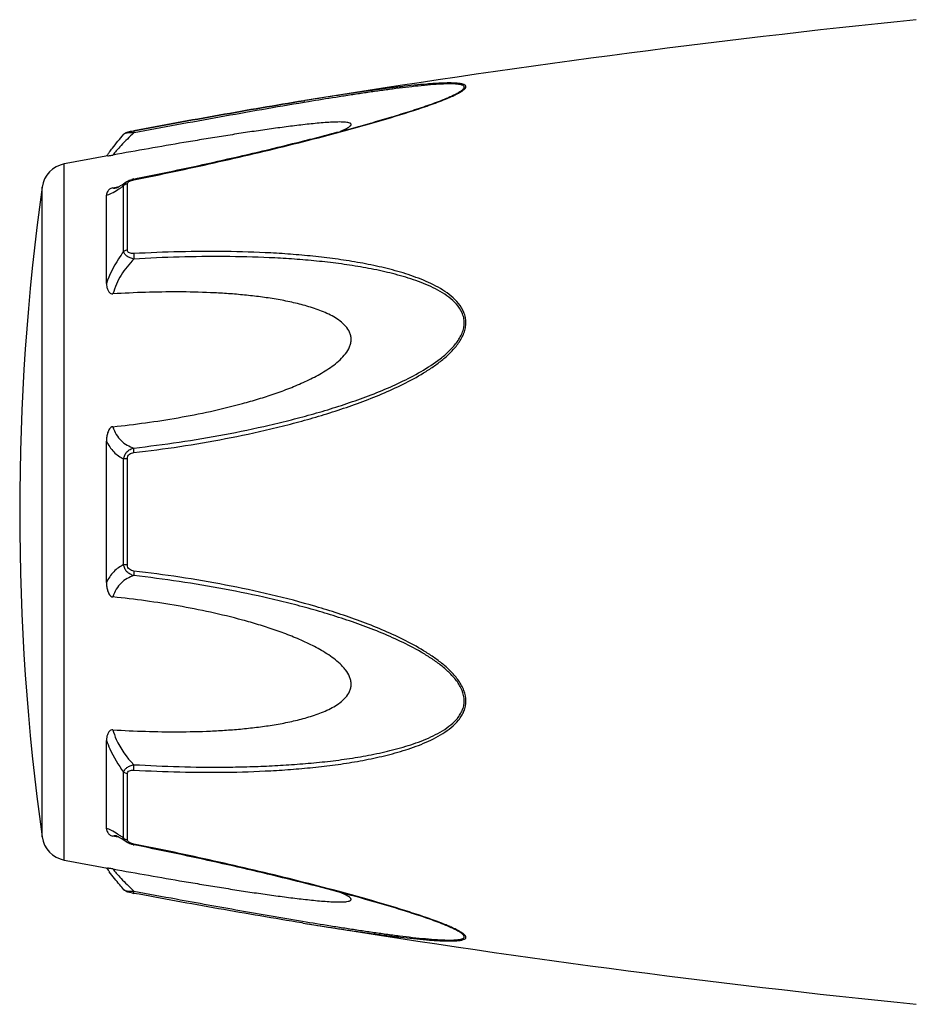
# Model space of a CAD drawing. Header units: millimetres. Extents: x 60394 to 199354, y 20895 to 166073.
# Tile 405 of 565: x 168248 to 168291, y 24433 to 24479. Entities that reach past the tile are written whole.
import ezdxf

# ---------------------------------------------------------------- set-up
doc = ezdxf.new("R2010")
doc.units = ezdxf.units.MM

msp = doc.modelspace()

# ---------------------------------------------------------------- linework, layer by layer
at = {"color": 0, "linetype": 'Continuous'}
for p, q in [((168261.689, 24475.516), (168261.66, 24475.511)), ((168261.66, 24475.511), (168261.689, 24475.516)), ((168261.884, 24475.465), (168261.673, 24475.43)), ((168261.708, 24475.519), (168261.689, 24475.516)), ((168268.418, 24475.629), (168268.421, 24475.63)), ((168253.127, 24473.922), (168253.126, 24473.922)), ((168253.586, 24474.09), (168253.602, 24474.093)), ((168253.623, 24473.992), (168253.605, 24473.989)), ((168250.305, 24439.507), (168250.305, 24472.516)), ((168253.12, 24468.363), (168253.12, 24471.486)), ((168253.239, 24471.662), (168253.247, 24471.667)), ((168253.246, 24471.667), (168253.247, 24471.668)), ((168253.298, 24468.434), (168253.298, 24471.576)), ((168253.598, 24471.802), (168253.774, 24471.837)), ((168249.255, 24440.606), (168249.255, 24471.417)), ((168252.305, 24466.852), (168252.305, 24471.036)), ((168252.613, 24471.386), (168252.762, 24471.414)), ((168252.762, 24471.414), (168252.892, 24471.439)), ((168252.773, 24471.379), (168252.773, 24471.379)), ((168252.305, 24452.664), (168252.305, 24459.376)), ((168253.12, 24453.515), (168253.12, 24458.527)), ((168253.298, 24453.501), (168253.298, 24458.541)), ((168252.305, 24440.996), (168252.305, 24445.184)), ((168253.12, 24440.547), (168253.12, 24443.674)), ((168253.298, 24440.457), (168253.298, 24443.603)), ((168252.775, 24440.653), (168252.774, 24440.653)), ((168252.768, 24440.616), (168252.613, 24440.645)), ((168252.894, 24440.592), (168252.768, 24440.616)), ((168253.247, 24440.365), (168253.239, 24440.371)), ((168253.248, 24440.365), (168253.247, 24440.365)), ((168253.79, 24440.192), (168253.598, 24440.23)), ((168261.632, 24436.517), (168261.584, 24436.524)), ((168268.397, 24436.41), (168268.395, 24436.41))]:
    msp.add_line(p, q, dxfattribs=at)
for centre, radius, start, end in [((168341.779, 23981.972), 500, 95.86353, 99.2151), ((168264.96, 24484.01), 9.088, 292.5987, 293.6391), ((168263.985, 24486.362), 11.634, 291.7214, 292.5819), ((168341.779, 23981.972), 499, 100.32224, 100.56288), ((168259.512, 24467.827), 8.803, 144.3884, 144.9605), ((168260.567, 24467.072), 10.1, 143.5801, 144.3916), ((168250.543, 24471.238), 1.3, 100.5629, 172.094), ((168253.875, 24470.407), 1.423, 101.209, 104.7713), ((168360.191, 24456.012), 112, 172.09404, 187.90596), ((168252.666, 24471.932), 0.564, 280.0673, 280.9293), ((168249.519, 24476.451), 6.132, 302.8759, 303.8307), ((168249.266, 24435.177), 6.609, 55.991, 57.3511), ((168247.473, 24432.532), 9.805, 54.8309, 55.9509), ((168250.543, 24440.785), 1.3, 187.906, 259.4371), ((168253.383, 24440.457), 0.085, 180.0437, 189.0843), ((168253.896, 24441.728), 1.527, 257.9795, 258.733), ((168341.779, 24930.051), 499, 259.43712, 259.67709), ((168259.198, 24443.967), 8.414, 214.9878, 215.2793), ((168260.479, 24444.88), 9.986, 215.3091, 216.3792), ((168255.077, 24445.923), 8.129, 259.0591, 259.5501), ((168341.779, 24930.051), 500, 260.77609, 264.13647), ((168263.924, 24425.526), 11.789, 67.6569, 68.2206), ((168264.884, 24427.847), 9.277, 66.4168, 67.6933)]:
    msp.add_arc(centre, radius, start, end, dxfattribs=at)
for points, knots in [([(168268.604, 24475.685), (168268.682, 24475.719), (168268.829, 24475.786), (168269.03, 24475.89), (168269.173, 24475.977), (168269.262, 24476.047), (168269.317, 24476.101), (168269.355, 24476.165), (168269.335, 24476.223), (168269.301, 24476.255), (168269.253, 24476.281), (168269.19, 24476.302), (168269.113, 24476.32), (168268.991, 24476.339), (168268.815, 24476.352), (168268.583, 24476.357), (168268.331, 24476.353), (168268.062, 24476.342), (168267.781, 24476.325), (168267.391, 24476.295), (168266.888, 24476.248), (168266.271, 24476.18), (168265.64, 24476.102), (168265, 24476.017), (168264.351, 24475.926), (168263.696, 24475.83), (168262.814, 24475.696), (168262.151, 24475.591), (168261.708, 24475.519)], [0, 0, 0, 0, 0.02948, 0.055907, 0.078214, 0.087353, 0.094931, 0.105555, 0.109954, 0.115017, 0.121315, 0.129009, 0.138057, 0.148338, 0.172058, 0.199047, 0.228459, 0.259634, 0.292171, 0.325754, 0.395293, 0.467136, 0.540634, 0.615369, 0.691049, 0.767475, 0.844512, 1, 1, 1, 1]), ([(168268.421, 24475.63), (168268.502, 24475.664), (168268.656, 24475.731), (168268.87, 24475.834), (168269.029, 24475.921), (168269.133, 24475.991), (168269.194, 24476.038), (168269.238, 24476.084), (168269.265, 24476.127), (168269.271, 24476.171), (168269.249, 24476.208), (168269.21, 24476.236), (168269.156, 24476.259), (168269.088, 24476.278), (168268.973, 24476.298), (168268.805, 24476.311), (168268.583, 24476.315), (168268.337, 24476.31), (168267.981, 24476.292), (168267.512, 24476.256), (168266.93, 24476.197), (168266.328, 24476.127), (168265.713, 24476.048), (168265.089, 24475.962), (168264.457, 24475.87), (168263.819, 24475.774), (168262.961, 24475.64), (168262.315, 24475.536), (168261.884, 24475.465)], [0, 0, 0, 0, 0.03089, 0.059177, 0.083881, 0.094457, 0.103528, 0.11093, 0.116684, 0.121223, 0.125685, 0.131127, 0.137993, 0.146338, 0.156051, 0.17896, 0.205464, 0.234539, 0.265468, 0.331155, 0.400252, 0.471609, 0.544574, 0.618731, 0.693793, 0.769568, 0.845928, 1, 1, 1, 1]), ([(168253.602, 24474.093), (168254.951, 24474.342), (168257.634, 24474.831), (168260.322, 24475.294), (168261.66, 24475.511)], [0, 0, 0, 0, 0.502936, 1, 1, 1, 1]), ([(168253.604, 24471.765), (168254.877, 24472.019), (168256.782, 24472.421), (168259.308, 24473.003), (168261.189, 24473.459), (168262.744, 24473.856), (168263.974, 24474.189), (168265.178, 24474.527), (168266.357, 24474.878), (168267.49, 24475.253), (168268.031, 24475.45), (168268.291, 24475.554)], [0, 0, 0, 0, 0.256646, 0.384673, 0.512244, 0.638988, 0.701822, 0.764153, 0.886175, 0.944757, 1, 1, 1, 1]), ([(168261.66, 24475.511), (168260.322, 24475.294), (168257.635, 24474.831), (168254.953, 24474.342), (168253.604, 24474.093)], [0, 0, 0, 0, 0.496975, 1, 1, 1, 1]), ([(168261.673, 24475.43), (168260.336, 24475.207), (168257.651, 24474.736), (168254.97, 24474.243), (168253.623, 24473.992)], [0, 0, 0, 0, 0.497132, 1, 1, 1, 1]), ([(168253.774, 24471.837), (168255.048, 24472.092), (168256.953, 24472.494), (168259.48, 24473.077), (168261.05, 24473.457), (168262.298, 24473.771), (168263.226, 24474.014), (168264.145, 24474.263), (168265.054, 24474.518), (168265.947, 24474.781), (168266.815, 24475.051), (168267.64, 24475.328), (168268.17, 24475.525), (168268.421, 24475.63)], [0, 0, 0, 0, 0.25737, 0.385747, 0.513657, 0.577329, 0.64069, 0.703648, 0.766063, 0.827658, 0.887975, 0.946116, 1, 1, 1, 1]), ([(168263.404, 24474.063), (168263.453, 24474.084), (168263.546, 24474.125), (168263.675, 24474.187), (168263.781, 24474.249), (168263.852, 24474.3), (168263.889, 24474.341), (168263.903, 24474.368), (168263.906, 24474.395), (168263.895, 24474.419), (168263.872, 24474.438), (168263.826, 24474.461), (168263.746, 24474.481), (168263.633, 24474.496), (168263.445, 24474.507), (168263.181, 24474.504), (168262.841, 24474.488), (168262.479, 24474.461), (168262.103, 24474.426), (168261.717, 24474.385), (168261.325, 24474.339), (168260.927, 24474.289), (168260.526, 24474.236), (168259.984, 24474.162), (168259.301, 24474.063), (168258.478, 24473.937), (168257.648, 24473.806), (168256.815, 24473.67), (168255.697, 24473.483), (168254.296, 24473.24), (168253.174, 24473.04), (168252.613, 24472.939)], [0, 0, 0, 0, 0.013224, 0.025246, 0.035584, 0.043707, 0.046793, 0.049242, 0.051265, 0.053246, 0.055591, 0.058505, 0.066098, 0.075763, 0.087038, 0.112872, 0.141444, 0.171707, 0.203125, 0.235343, 0.268137, 0.301392, 0.33501, 0.368911, 0.437385, 0.506544, 0.576211, 0.646269, 0.71663, 0.85801, 1, 1, 1, 1]), ([(168252.44, 24473.068), (168252.488, 24473.133), (168252.708, 24473.425), (168252.94, 24473.707), (168253.126, 24473.921)], [0, 0, 0, 0, 0.221481, 1, 1, 1, 1]), ([(168253.605, 24473.989), (168253.395, 24473.797), (168253.112, 24473.517), (168252.789, 24473.159), (168252.663, 24473.006), (168252.613, 24472.939)], [0, 0, 0, 0, 0.588807, 0.825815, 1, 1, 1, 1]), ([(168253.126, 24473.921), (168253.155, 24473.955), (168253.222, 24474.003), (168253.337, 24474.039), (168253.456, 24474.065), (168253.541, 24474.082), (168253.586, 24474.09)], [0, 0, 0, 0, 0.265729, 0.479644, 0.722816, 1, 1, 1, 1]), ([(168253.605, 24473.989), (168253.549, 24473.991), (168253.445, 24473.991), (168253.304, 24473.982), (168253.207, 24473.964), (168253.152, 24473.942), (168253.133, 24473.929), (168253.126, 24473.921)], [0, 0, 0, 0, 0.33971, 0.636245, 0.862204, 0.94183, 1, 1, 1, 1]), ([(168253.602, 24474.093), (168253.6, 24474.093), (168253.598, 24474.08), (168253.598, 24474.062), (168253.6, 24474.028), (168253.603, 24474.003), (168253.605, 24473.989)], [0, 0, 0, 0, 0.078563, 0.274425, 0.586251, 1, 1, 1, 1]), ([(168252.366, 24472.896), (168252.378, 24472.898), (168252.46, 24472.913), (168252.543, 24472.926), (168252.613, 24472.939)], [0, 0, 0, 0, 0.14802, 1, 1, 1, 1]), ([(168252.905, 24471.447), (168252.93, 24471.461), (168253.043, 24471.529), (168253.153, 24471.603), (168253.239, 24471.662)], [0, 0, 0, 0, 0.212027, 1, 1, 1, 1]), ([(168252.933, 24471.357), (168252.948, 24471.367), (168253.011, 24471.41), (168253.073, 24471.453), (168253.12, 24471.486)], [0, 0, 0, 0, 0.242177, 1, 1, 1, 1]), ([(168253.12, 24471.486), (168253.126, 24471.521), (168253.157, 24471.592), (168253.214, 24471.644), (168253.247, 24471.667)], [0, 0, 0, 0, 0.468978, 1, 1, 1, 1]), ([(168253.298, 24471.576), (168253.281, 24471.573), (168253.216, 24471.558), (168253.155, 24471.522), (168253.12, 24471.486)], [0, 0, 0, 0, 0.258764, 1, 1, 1, 1]), ([(168253.247, 24471.668), (168253.258, 24471.675), (168253.302, 24471.704), (168253.35, 24471.727), (168253.387, 24471.742)], [0, 0, 0, 0, 0.247211, 1, 1, 1, 1]), ([(168253.298, 24471.576), (168253.298, 24471.581), (168253.301, 24471.606), (168253.314, 24471.629), (168253.327, 24471.643)], [0, 0, 0, 0, 0.225175, 1, 1, 1, 1]), ([(168253.327, 24471.643), (168253.331, 24471.648), (168253.351, 24471.669), (168253.375, 24471.685), (168253.395, 24471.695)], [0, 0, 0, 0, 0.225244, 1, 1, 1, 1]), ([(168253.395, 24471.695), (168253.4, 24471.698), (168253.423, 24471.71), (168253.446, 24471.72), (168253.464, 24471.726)], [0, 0, 0, 0, 0.241505, 1, 1, 1, 1]), ([(168253.464, 24471.726), (168253.475, 24471.731), (168253.521, 24471.746), (168253.568, 24471.758), (168253.604, 24471.765)], [0, 0, 0, 0, 0.246414, 1, 1, 1, 1]), ([(168253.604, 24471.765), (168253.603, 24471.77), (168253.602, 24471.779), (168253.599, 24471.792), (168253.599, 24471.798), (168253.598, 24471.802), (168253.598, 24471.802)], [0, 0, 0, 0, 0.428218, 0.741394, 0.932956, 1, 1, 1, 1]), ([(168252.613, 24471.386), (168252.58, 24471.38), (168252.522, 24471.362), (168252.434, 24471.309), (168252.361, 24471.232), (168252.314, 24471.133), (168252.305, 24471.067), (168252.305, 24471.036)], [0, 0, 0, 0, 0.19482, 0.35748, 0.608365, 0.813655, 1, 1, 1, 1]), ([(168252.305, 24471.036), (168252.342, 24471.043), (168252.424, 24471.068), (168252.609, 24471.151), (168252.749, 24471.237), (168252.847, 24471.301)], [0, 0, 0, 0, 0.189472, 0.420855, 1, 1, 1, 1]), ([(168252.613, 24471.386), (168252.623, 24471.381), (168252.672, 24471.365), (168252.725, 24471.37), (168252.765, 24471.377)], [0, 0, 0, 0, 0.213215, 1, 1, 1, 1]), ([(168252.769, 24471.378), (168252.766, 24471.377), (168252.764, 24471.376), (168252.76, 24471.376), (168252.767, 24471.378), (168252.772, 24471.38), (168252.791, 24471.388), (168252.812, 24471.398), (168252.84, 24471.411), (168252.871, 24471.428), (168252.894, 24471.44), (168252.905, 24471.447)], [0, 0, 0, 0, 0.050729, 0.053439, 0.064665, 0.125059, 0.230112, 0.374221, 0.553235, 0.763061, 1, 1, 1, 1]), ([(168253.12, 24468.363), (168253.034, 24468.25), (168252.705, 24467.781), (168252.446, 24467.26), (168252.305, 24466.852)], [0, 0, 0, 0, 0.246978, 1, 1, 1, 1]), ([(168253.298, 24468.434), (168253.281, 24468.432), (168253.218, 24468.42), (168253.157, 24468.393), (168253.12, 24468.363)], [0, 0, 0, 0, 0.266982, 1, 1, 1, 1]), ([(168253.605, 24468.008), (168253.545, 24468.021), (168253.431, 24468.055), (168253.28, 24468.132), (168253.167, 24468.233), (168253.127, 24468.321), (168253.12, 24468.363)], [0, 0, 0, 0, 0.291894, 0.562609, 0.798475, 1, 1, 1, 1]), ([(168253.604, 24468.265), (168253.567, 24468.263), (168253.494, 24468.264), (168253.393, 24468.287), (168253.315, 24468.346), (168253.298, 24468.407), (168253.298, 24468.434)], [0, 0, 0, 0, 0.287056, 0.554503, 0.787456, 1, 1, 1, 1]), ([(168253.604, 24468.265), (168253.6, 24468.225), (168253.597, 24468.139), (168253.601, 24468.053), (168253.605, 24468.008)], [0, 0, 0, 0, 0.467767, 1, 1, 1, 1]), ([(168253.605, 24458.829), (168254.331, 24458.913), (168255.781, 24459.105), (168257.947, 24459.474), (168259.74, 24459.861), (168261.166, 24460.215), (168262.231, 24460.507), (168263.287, 24460.834), (168264.332, 24461.198), (168265.364, 24461.603), (168266.374, 24462.062), (168267.187, 24462.502), (168267.808, 24462.904), (168268.25, 24463.234), (168268.659, 24463.601), (168269.009, 24464.015), (168269.231, 24464.405), (168269.329, 24464.739), (168269.354, 24464.993), (168269.327, 24465.242), (168269.232, 24465.557), (168269.014, 24465.91), (168268.658, 24466.257), (168268.249, 24466.546), (168267.806, 24466.791), (168267.183, 24467.074), (168266.368, 24467.359), (168265.359, 24467.625), (168264.328, 24467.835), (168263.283, 24468.001), (168262.227, 24468.13), (168261.163, 24468.228), (168259.735, 24468.322), (168257.938, 24468.375), (168255.773, 24468.363), (168254.328, 24468.305), (168253.604, 24468.265)], [0, 0, 0, 0, 0.063635, 0.127396, 0.191296, 0.223303, 0.255348, 0.287434, 0.319562, 0.351727, 0.383919, 0.416107, 0.432182, 0.448215, 0.464156, 0.479907, 0.495291, 0.502793, 0.510127, 0.517331, 0.52445, 0.538608, 0.552922, 0.567437, 0.582127, 0.596956, 0.626929, 0.657232, 0.687777, 0.718508, 0.74939, 0.780398, 0.811517, 0.874045, 0.936883, 1, 1, 1, 1]), ([(168253.605, 24468.008), (168253.375, 24467.779), (168252.965, 24467.268), (168252.695, 24466.667), (168252.613, 24466.353)], [0, 0, 0, 0, 0.500208, 1, 1, 1, 1]), ([(168253.606, 24459.046), (168254.323, 24459.127), (168255.758, 24459.314), (168257.9, 24459.67), (168259.674, 24460.043), (168261.085, 24460.385), (168262.139, 24460.666), (168263.186, 24460.979), (168264.222, 24461.329), (168265.247, 24461.716), (168266.252, 24462.154), (168267.226, 24462.659), (168267.994, 24463.156), (168268.549, 24463.624), (168268.853, 24463.959), (168269.053, 24464.254), (168269.171, 24464.488), (168269.25, 24464.733), (168269.277, 24464.984), (168269.248, 24465.23), (168269.145, 24465.538), (168268.914, 24465.879), (168268.548, 24466.206), (168268.131, 24466.476), (168267.684, 24466.703), (168267.218, 24466.899), (168266.737, 24467.069), (168266.081, 24467.267), (168265.242, 24467.471), (168264.218, 24467.662), (168263.181, 24467.812), (168262.135, 24467.927), (168261.082, 24468.014), (168259.668, 24468.094), (168257.891, 24468.134), (168255.75, 24468.112), (168254.32, 24468.049), (168253.605, 24468.008)], [0, 0, 0, 0, 0.063589, 0.127295, 0.191136, 0.223111, 0.255121, 0.287171, 0.319267, 0.351401, 0.383569, 0.41575, 0.447866, 0.463844, 0.479652, 0.487454, 0.495134, 0.502662, 0.51, 0.517195, 0.524298, 0.538439, 0.552765, 0.567303, 0.582017, 0.596869, 0.611832, 0.626888, 0.657217, 0.687781, 0.718525, 0.749415, 0.780427, 0.811548, 0.874072, 0.936899, 1, 1, 1, 1]), ([(168252.305, 24466.852), (168252.305, 24466.801), (168252.313, 24466.697), (168252.349, 24466.572), (168252.397, 24466.479), (168252.447, 24466.414), (168252.519, 24466.361), (168252.581, 24466.351), (168252.613, 24466.353)], [0, 0, 0, 0, 0.238003, 0.476366, 0.597445, 0.721615, 0.853559, 1, 1, 1, 1]), ([(168252.613, 24460.058), (168253.129, 24460.11), (168254.161, 24460.234), (168255.702, 24460.474), (168257.237, 24460.773), (168258.506, 24461.08), (168259.511, 24461.369), (168260.259, 24461.61), (168260.998, 24461.88), (168261.723, 24462.187), (168262.31, 24462.482), (168262.76, 24462.752), (168263.083, 24462.975), (168263.383, 24463.224), (168263.647, 24463.506), (168263.815, 24463.779), (168263.892, 24464.015), (168263.911, 24464.195), (168263.892, 24464.372), (168263.816, 24464.594), (168263.648, 24464.839), (168263.383, 24465.074), (168263.082, 24465.268), (168262.759, 24465.432), (168262.308, 24465.621), (168261.72, 24465.809), (168260.995, 24465.985), (168260.256, 24466.122), (168259.509, 24466.229), (168258.755, 24466.312), (168257.996, 24466.373), (168256.977, 24466.429), (168255.697, 24466.457), (168254.156, 24466.435), (168253.127, 24466.386), (168252.613, 24466.353)], [0, 0, 0, 0, 0.063495, 0.12712, 0.190878, 0.25478, 0.286791, 0.31884, 0.350926, 0.383041, 0.415158, 0.431203, 0.447213, 0.463143, 0.478902, 0.4943, 0.5018, 0.509129, 0.516317, 0.523425, 0.537606, 0.551987, 0.566584, 0.581352, 0.596258, 0.626376, 0.656797, 0.687441, 0.718253, 0.749203, 0.780268, 0.811433, 0.874017, 0.936884, 1, 1, 1, 1]), ([(168252.613, 24460.058), (168252.579, 24460.054), (168252.514, 24460.028), (168252.445, 24459.952), (168252.396, 24459.863), (168252.348, 24459.739), (168252.313, 24459.576), (168252.305, 24459.443), (168252.305, 24459.377)], [0, 0, 0, 0, 0.125535, 0.252013, 0.377694, 0.502869, 0.751849, 1, 1, 1, 1]), ([(168252.613, 24460.058), (168252.65, 24459.929), (168252.75, 24459.688), (168252.985, 24459.389), (168253.276, 24459.174), (168253.494, 24459.082), (168253.606, 24459.046)], [0, 0, 0, 0, 0.272929, 0.523074, 0.761734, 1, 1, 1, 1]), ([(168252.305, 24459.376), (168252.392, 24459.187), (168252.616, 24458.846), (168252.949, 24458.61), (168253.12, 24458.527)], [0, 0, 0, 0, 0.522223, 1, 1, 1, 1]), ([(168253.12, 24458.527), (168253.127, 24458.589), (168253.16, 24458.714), (168253.27, 24458.872), (168253.425, 24458.987), (168253.545, 24459.031), (168253.606, 24459.046)], [0, 0, 0, 0, 0.250125, 0.500215, 0.750197, 1, 1, 1, 1]), ([(168253.605, 24458.829), (168253.601, 24458.871), (168253.598, 24458.943), (168253.6, 24459.016), (168253.606, 24459.046)], [0, 0, 0, 0, 0.583261, 1, 1, 1, 1]), ([(168253.298, 24458.541), (168253.282, 24458.541), (168253.222, 24458.539), (168253.162, 24458.534), (168253.12, 24458.527)], [0, 0, 0, 0, 0.284006, 1, 1, 1, 1]), ([(168253.298, 24458.541), (168253.298, 24458.58), (168253.313, 24458.658), (168253.386, 24458.753), (168253.491, 24458.809), (168253.567, 24458.824), (168253.605, 24458.829)], [0, 0, 0, 0, 0.249368, 0.500015, 0.750587, 1, 1, 1, 1]), ([(168253.12, 24453.515), (168252.949, 24453.431), (168252.616, 24453.195), (168252.392, 24452.853), (168252.305, 24452.664)], [0, 0, 0, 0, 0.477899, 1, 1, 1, 1]), ([(168253.605, 24452.996), (168253.544, 24453.011), (168253.424, 24453.056), (168253.27, 24453.17), (168253.16, 24453.328), (168253.127, 24453.453), (168253.12, 24453.515)], [0, 0, 0, 0, 0.249817, 0.499798, 0.74986, 1, 1, 1, 1]), ([(168253.298, 24453.501), (168253.282, 24453.501), (168253.222, 24453.503), (168253.162, 24453.508), (168253.12, 24453.515)], [0, 0, 0, 0, 0.284019, 1, 1, 1, 1]), ([(168253.604, 24453.213), (168253.566, 24453.218), (168253.49, 24453.234), (168253.386, 24453.289), (168253.313, 24453.384), (168253.298, 24453.462), (168253.298, 24453.501)], [0, 0, 0, 0, 0.249451, 0.500018, 0.750583, 1, 1, 1, 1]), ([(168253.605, 24452.996), (168253.493, 24452.96), (168253.275, 24452.867), (168252.985, 24452.652), (168252.75, 24452.353), (168252.65, 24452.112), (168252.613, 24451.983)], [0, 0, 0, 0, 0.238394, 0.476974, 0.727116, 1, 1, 1, 1]), ([(168253.604, 24453.213), (168253.601, 24453.171), (168253.597, 24453.099), (168253.599, 24453.026), (168253.605, 24452.996)], [0, 0, 0, 0, 0.582827, 1, 1, 1, 1]), ([(168253.605, 24443.772), (168254.329, 24443.732), (168255.774, 24443.673), (168257.939, 24443.658), (168259.735, 24443.718), (168261.164, 24443.811), (168262.228, 24443.907), (168263.284, 24444.037), (168264.329, 24444.204), (168265.36, 24444.414), (168266.369, 24444.681), (168267.184, 24444.967), (168267.806, 24445.25), (168268.249, 24445.495), (168268.658, 24445.784), (168268.954, 24446.076), (168269.144, 24446.344), (168269.258, 24446.562), (168269.33, 24446.799), (168269.362, 24447.134), (168269.271, 24447.564), (168269.012, 24448.028), (168268.659, 24448.442), (168268.25, 24448.809), (168267.808, 24449.139), (168267.187, 24449.54), (168266.374, 24449.98), (168265.364, 24450.439), (168264.332, 24450.844), (168263.286, 24451.207), (168261.879, 24451.641), (168260.1, 24452.108), (168257.946, 24452.562), (168255.78, 24452.935), (168254.33, 24453.129), (168253.604, 24453.213)], [0, 0, 0, 0, 0.063127, 0.125969, 0.188473, 0.219596, 0.250616, 0.281496, 0.312222, 0.342767, 0.373071, 0.403045, 0.417875, 0.432563, 0.447076, 0.461383, 0.468491, 0.475585, 0.482706, 0.489913, 0.504703, 0.520085, 0.535843, 0.551789, 0.567824, 0.583902, 0.616092, 0.648285, 0.680449, 0.712576, 0.744661, 0.808707, 0.872603, 0.936364, 1, 1, 1, 1]), ([(168253.606, 24444.03), (168254.321, 24443.989), (168255.751, 24443.926), (168257.537, 24443.905), (168258.961, 24443.929), (168260.024, 24443.969), (168261.083, 24444.03), (168262.136, 24444.113), (168263.183, 24444.228), (168264.219, 24444.381), (168265.242, 24444.572), (168266.246, 24444.816), (168267.061, 24445.078), (168267.685, 24445.34), (168268.132, 24445.568), (168268.548, 24445.837), (168268.854, 24446.112), (168269.053, 24446.369), (168269.173, 24446.58), (168269.251, 24446.812), (168269.286, 24447.144), (168269.186, 24447.569), (168268.913, 24448.022), (168268.549, 24448.419), (168268.133, 24448.771), (168267.686, 24449.086), (168267.064, 24449.469), (168266.251, 24449.89), (168265.246, 24450.328), (168264.222, 24450.716), (168263.185, 24451.063), (168262.138, 24451.376), (168261.085, 24451.66), (168259.673, 24452.002), (168257.898, 24452.366), (168255.757, 24452.727), (168254.323, 24452.915), (168253.605, 24452.996)], [0, 0, 0, 0, 0.063114, 0.125949, 0.157245, 0.188456, 0.219582, 0.250607, 0.281495, 0.312234, 0.342798, 0.373129, 0.40314, 0.417992, 0.432705, 0.447241, 0.461558, 0.468661, 0.475744, 0.482848, 0.490045, 0.504858, 0.520307, 0.536124, 0.552106, 0.56816, 0.584244, 0.616427, 0.648598, 0.680734, 0.712828, 0.744881, 0.776894, 0.808867, 0.872702, 0.936412, 1, 1, 1, 1]), ([(168252.305, 24452.664), (168252.305, 24452.598), (168252.313, 24452.465), (168252.348, 24452.302), (168252.396, 24452.177), (168252.445, 24452.089), (168252.514, 24452.013), (168252.579, 24451.986), (168252.613, 24451.983)], [0, 0, 0, 0, 0.248169, 0.497163, 0.622341, 0.748019, 0.874484, 1, 1, 1, 1]), ([(168252.613, 24445.684), (168253.127, 24445.652), (168254.156, 24445.603), (168255.697, 24445.581), (168256.977, 24445.609), (168257.996, 24445.666), (168258.755, 24445.727), (168259.509, 24445.81), (168260.257, 24445.917), (168260.995, 24446.055), (168261.72, 24446.231), (168262.308, 24446.419), (168262.759, 24446.608), (168263.082, 24446.773), (168263.383, 24446.967), (168263.648, 24447.202), (168263.817, 24447.447), (168263.892, 24447.669), (168263.911, 24447.846), (168263.891, 24448.026), (168263.815, 24448.263), (168263.681, 24448.48), (168263.517, 24448.674), (168263.334, 24448.858), (168263.083, 24449.066), (168262.76, 24449.29), (168262.31, 24449.56), (168261.723, 24449.855), (168260.998, 24450.162), (168260.259, 24450.432), (168259.511, 24450.673), (168258.506, 24450.961), (168257.237, 24451.268), (168255.702, 24451.567), (168254.161, 24451.807), (168253.129, 24451.931), (168252.613, 24451.983)], [0, 0, 0, 0, 0.063112, 0.125975, 0.188555, 0.219719, 0.250782, 0.281729, 0.312543, 0.343186, 0.373609, 0.403727, 0.418634, 0.433407, 0.448005, 0.462391, 0.476578, 0.483689, 0.490881, 0.498215, 0.505719, 0.521118, 0.528977, 0.536891, 0.552822, 0.568831, 0.584876, 0.616992, 0.649103, 0.681187, 0.713234, 0.745242, 0.809138, 0.87289, 0.93651, 1, 1, 1, 1]), ([(168252.613, 24445.684), (168252.581, 24445.686), (168252.519, 24445.677), (168252.447, 24445.624), (168252.396, 24445.559), (168252.349, 24445.465), (168252.313, 24445.34), (168252.305, 24445.236), (168252.305, 24445.185)], [0, 0, 0, 0, 0.146355, 0.278259, 0.402425, 0.523518, 0.761934, 1, 1, 1, 1]), ([(168252.613, 24445.684), (168252.653, 24445.529), (168252.87, 24444.917), (168253.26, 24444.373), (168253.606, 24444.03)], [0, 0, 0, 0, 0.247925, 1, 1, 1, 1]), ([(168252.305, 24445.184), (168252.352, 24445.048), (168252.563, 24444.515), (168252.86, 24444.016), (168253.12, 24443.674)], [0, 0, 0, 0, 0.251574, 1, 1, 1, 1]), ([(168253.12, 24443.674), (168253.127, 24443.716), (168253.167, 24443.804), (168253.28, 24443.905), (168253.431, 24443.983), (168253.546, 24444.017), (168253.606, 24444.03)], [0, 0, 0, 0, 0.201639, 0.43756, 0.708236, 1, 1, 1, 1]), ([(168253.605, 24443.772), (168253.6, 24443.812), (168253.597, 24443.899), (168253.602, 24443.985), (168253.606, 24444.03)], [0, 0, 0, 0, 0.467922, 1, 1, 1, 1]), ([(168253.298, 24443.603), (168253.281, 24443.605), (168253.218, 24443.617), (168253.157, 24443.644), (168253.12, 24443.674)], [0, 0, 0, 0, 0.267018, 1, 1, 1, 1]), ([(168253.298, 24443.603), (168253.298, 24443.631), (168253.315, 24443.691), (168253.393, 24443.75), (168253.495, 24443.773), (168253.567, 24443.774), (168253.605, 24443.772)], [0, 0, 0, 0, 0.212614, 0.445637, 0.713059, 1, 1, 1, 1]), ([(168252.831, 24440.742), (168252.736, 24440.803), (168252.6, 24440.885), (168252.421, 24440.965), (168252.342, 24440.989), (168252.305, 24440.996)], [0, 0, 0, 0, 0.577794, 0.80943, 1, 1, 1, 1]), ([(168252.305, 24440.996), (168252.305, 24440.964), (168252.314, 24440.898), (168252.361, 24440.799), (168252.434, 24440.722), (168252.522, 24440.669), (168252.58, 24440.652), (168252.613, 24440.645)], [0, 0, 0, 0, 0.186516, 0.391937, 0.642812, 0.805374, 1, 1, 1, 1]), ([(168252.774, 24440.653), (168252.759, 24440.656), (168252.705, 24440.664), (168252.647, 24440.662), (168252.613, 24440.645)], [0, 0, 0, 0, 0.296315, 1, 1, 1, 1]), ([(168252.909, 24440.583), (168252.881, 24440.599), (168252.835, 24440.624), (168252.787, 24440.646), (168252.769, 24440.653)], [0, 0, 0, 0, 0.632551, 1, 1, 1, 1]), ([(168253.239, 24440.371), (168253.209, 24440.392), (168253.101, 24440.465), (168252.991, 24440.536), (168252.909, 24440.583)], [0, 0, 0, 0, 0.283099, 1, 1, 1, 1]), ([(168253.298, 24440.457), (168253.281, 24440.46), (168253.216, 24440.475), (168253.155, 24440.511), (168253.12, 24440.547)], [0, 0, 0, 0, 0.258792, 1, 1, 1, 1]), ([(168253.247, 24440.365), (168253.214, 24440.388), (168253.157, 24440.44), (168253.126, 24440.512), (168253.12, 24440.547)], [0, 0, 0, 0, 0.53106, 1, 1, 1, 1]), ([(168253.443, 24440.271), (168253.425, 24440.277), (168253.357, 24440.301), (168253.292, 24440.334), (168253.248, 24440.365)], [0, 0, 0, 0, 0.254193, 1, 1, 1, 1]), ([(168253.396, 24440.337), (168253.383, 24440.344), (168253.342, 24440.369), (168253.305, 24440.411), (168253.3, 24440.444)], [0, 0, 0, 0, 0.308636, 1, 1, 1, 1]), ([(168253.465, 24440.306), (168253.459, 24440.308), (168253.436, 24440.317), (168253.413, 24440.328), (168253.396, 24440.337)], [0, 0, 0, 0, 0.257368, 1, 1, 1, 1]), ([(168253.604, 24440.268), (168253.603, 24440.263), (168253.601, 24440.254), (168253.599, 24440.241), (168253.599, 24440.235), (168253.597, 24440.231), (168253.598, 24440.23)], [0, 0, 0, 0, 0.428099, 0.741246, 0.932847, 1, 1, 1, 1]), ([(168268.298, 24436.473), (168268.039, 24436.577), (168267.497, 24436.775), (168266.364, 24437.15), (168264.88, 24437.594), (168263.054, 24438.095), (168260.566, 24438.735), (168257.415, 24439.474), (168254.878, 24440.014), (168253.604, 24440.268)], [0, 0, 0, 0, 0.055213, 0.113792, 0.23581, 0.360995, 0.487722, 0.743348, 1, 1, 1, 1]), ([(168268.397, 24436.41), (168268.146, 24436.514), (168267.615, 24436.711), (168266.791, 24436.987), (168265.925, 24437.257), (168264.731, 24437.608), (168263.207, 24438.026), (168260.727, 24438.664), (168257.588, 24439.4), (168255.06, 24439.938), (168253.79, 24440.192)], [0, 0, 0, 0, 0.054079, 0.112293, 0.172626, 0.23422, 0.359577, 0.486553, 0.742745, 1, 1, 1, 1]), ([(168252.613, 24439.085), (168252.581, 24439.091), (168252.497, 24439.106), (168252.413, 24439.119), (168252.36, 24439.129)], [0, 0, 0, 0, 0.376124, 1, 1, 1, 1]), ([(168253.126, 24438.101), (168253.06, 24438.177), (168252.823, 24438.455), (168252.596, 24438.743), (168252.439, 24438.956)], [0, 0, 0, 0, 0.274505, 1, 1, 1, 1]), ([(168252.613, 24439.085), (168252.663, 24439.018), (168252.789, 24438.864), (168253.012, 24438.616), (168253.291, 24438.331), (168253.496, 24438.135), (168253.606, 24438.034)], [0, 0, 0, 0, 0.174298, 0.411219, 0.692021, 1, 1, 1, 1]), ([(168252.613, 24439.085), (168253.175, 24438.984), (168254.299, 24438.783), (168255.702, 24438.541), (168256.821, 24438.354), (168257.656, 24438.217), (168258.487, 24438.086), (168259.312, 24437.96), (168259.995, 24437.862), (168260.538, 24437.787), (168260.94, 24437.735), (168261.338, 24437.685), (168261.731, 24437.64), (168262.117, 24437.599), (168262.493, 24437.564), (168262.855, 24437.538), (168263.194, 24437.522), (168263.457, 24437.521), (168263.644, 24437.532), (168263.756, 24437.548), (168263.833, 24437.568), (168263.878, 24437.593), (168263.898, 24437.613), (168263.907, 24437.638), (168263.901, 24437.665), (168263.884, 24437.692), (168263.845, 24437.734), (168263.772, 24437.786), (168263.663, 24437.847), (168263.533, 24437.911), (168263.438, 24437.952), (168263.389, 24437.972)], [0, 0, 0, 0, 0.142006, 0.283398, 0.353765, 0.423828, 0.493495, 0.562647, 0.631121, 0.66502, 0.698626, 0.731869, 0.764656, 0.796849, 0.828224, 0.858442, 0.886945, 0.912611, 0.92378, 0.93331, 0.940718, 0.943524, 0.945777, 0.947738, 0.949832, 0.952411, 0.955637, 0.963997, 0.974507, 0.98666, 1, 1, 1, 1]), ([(168253.535, 24437.942), (168253.495, 24437.95), (168253.421, 24437.965), (168253.315, 24437.989), (168253.213, 24438.024), (168253.153, 24438.07), (168253.126, 24438.101)], [0, 0, 0, 0, 0.273626, 0.507992, 0.727544, 1, 1, 1, 1]), ([(168253.126, 24438.101), (168253.132, 24438.094), (168253.151, 24438.081), (168253.207, 24438.059), (168253.304, 24438.041), (168253.445, 24438.031), (168253.55, 24438.032), (168253.606, 24438.034)], [0, 0, 0, 0, 0.057868, 0.137343, 0.363312, 0.660033, 1, 1, 1, 1]), ([(168253.603, 24437.929), (168253.6, 24437.93), (168253.599, 24437.943), (168253.599, 24437.96), (168253.601, 24437.995), (168253.604, 24438.02), (168253.606, 24438.034)], [0, 0, 0, 0, 0.078467, 0.274376, 0.586265, 1, 1, 1, 1]), ([(168261.584, 24436.524), (168260.259, 24436.74), (168257.597, 24437.199), (168254.939, 24437.682), (168253.603, 24437.929)], [0, 0, 0, 0, 0.497068, 1, 1, 1, 1]), ([(168253.606, 24438.034), (168254.276, 24437.91), (168255.947, 24437.601), (168258.61, 24437.119), (168260.605, 24436.775), (168261.598, 24436.609)], [0, 0, 0, 0, 0.251917, 0.627872, 1, 1, 1, 1]), ([(168261.598, 24436.609), (168262.044, 24436.535), (168262.71, 24436.425), (168263.597, 24436.286), (168264.255, 24436.186), (168264.908, 24436.09), (168265.554, 24436), (168266.19, 24435.917), (168266.813, 24435.842), (168267.417, 24435.779), (168267.904, 24435.74), (168268.276, 24435.72), (168268.532, 24435.713), (168268.767, 24435.715), (168268.944, 24435.727), (168269.067, 24435.746), (168269.142, 24435.764), (168269.202, 24435.786), (168269.246, 24435.813), (168269.27, 24435.852), (168269.266, 24435.897), (168269.239, 24435.941), (168269.195, 24435.988), (168269.134, 24436.037), (168269.027, 24436.11), (168268.864, 24436.2), (168268.641, 24436.306), (168268.481, 24436.375), (168268.397, 24436.41)], [0, 0, 0, 0, 0.153439, 0.229445, 0.304902, 0.379707, 0.453642, 0.526452, 0.597735, 0.666841, 0.732698, 0.763801, 0.793118, 0.81995, 0.843381, 0.853458, 0.862207, 0.869459, 0.875128, 0.87961, 0.884095, 0.889726, 0.896977, 0.905865, 0.916254, 0.94079, 0.969089, 1, 1, 1, 1]), ([(168261.632, 24436.517), (168262.079, 24436.444), (168262.748, 24436.338), (168263.638, 24436.202), (168264.298, 24436.106), (168264.953, 24436.014), (168265.6, 24435.928), (168266.236, 24435.85), (168266.859, 24435.781), (168267.367, 24435.733), (168267.761, 24435.703), (168268.045, 24435.685), (168268.316, 24435.674), (168268.572, 24435.669), (168268.806, 24435.674), (168268.984, 24435.688), (168269.109, 24435.707), (168269.187, 24435.724), (168269.252, 24435.746), (168269.302, 24435.772), (168269.337, 24435.804), (168269.349, 24435.846), (168269.337, 24435.891), (168269.306, 24435.936), (168269.259, 24435.983), (168269.17, 24436.054), (168269.027, 24436.142), (168268.824, 24436.247), (168268.675, 24436.314), (168268.596, 24436.349)], [0, 0, 0, 0, 0.155309, 0.232207, 0.308518, 0.38411, 0.45876, 0.532202, 0.604002, 0.673502, 0.707078, 0.73962, 0.77081, 0.800217, 0.827213, 0.851007, 0.8614, 0.870581, 0.878415, 0.8848, 0.889847, 0.894233, 0.899058, 0.905123, 0.912705, 0.92179, 0.943969, 0.970425, 1, 1, 1, 1])]:
    msp.add_open_spline(points, degree=3, knots=knots, dxfattribs=at)
for points in [[(168253.387, 24471.742), (168253.428, 24471.758), (168253.47, 24471.771), (168253.512, 24471.783)], [(168253.578, 24440.235), (168253.533, 24440.244), (168253.487, 24440.256), (168253.443, 24440.271)], [(168253.512, 24440.29), (168253.496, 24440.295), (168253.481, 24440.3), (168253.465, 24440.306)], [(168253.604, 24440.268), (168253.573, 24440.274), (168253.542, 24440.282), (168253.512, 24440.29)]]:
    msp.add_open_spline(points, degree=3, dxfattribs=at)

doc.saveas('drawing.dxf')
